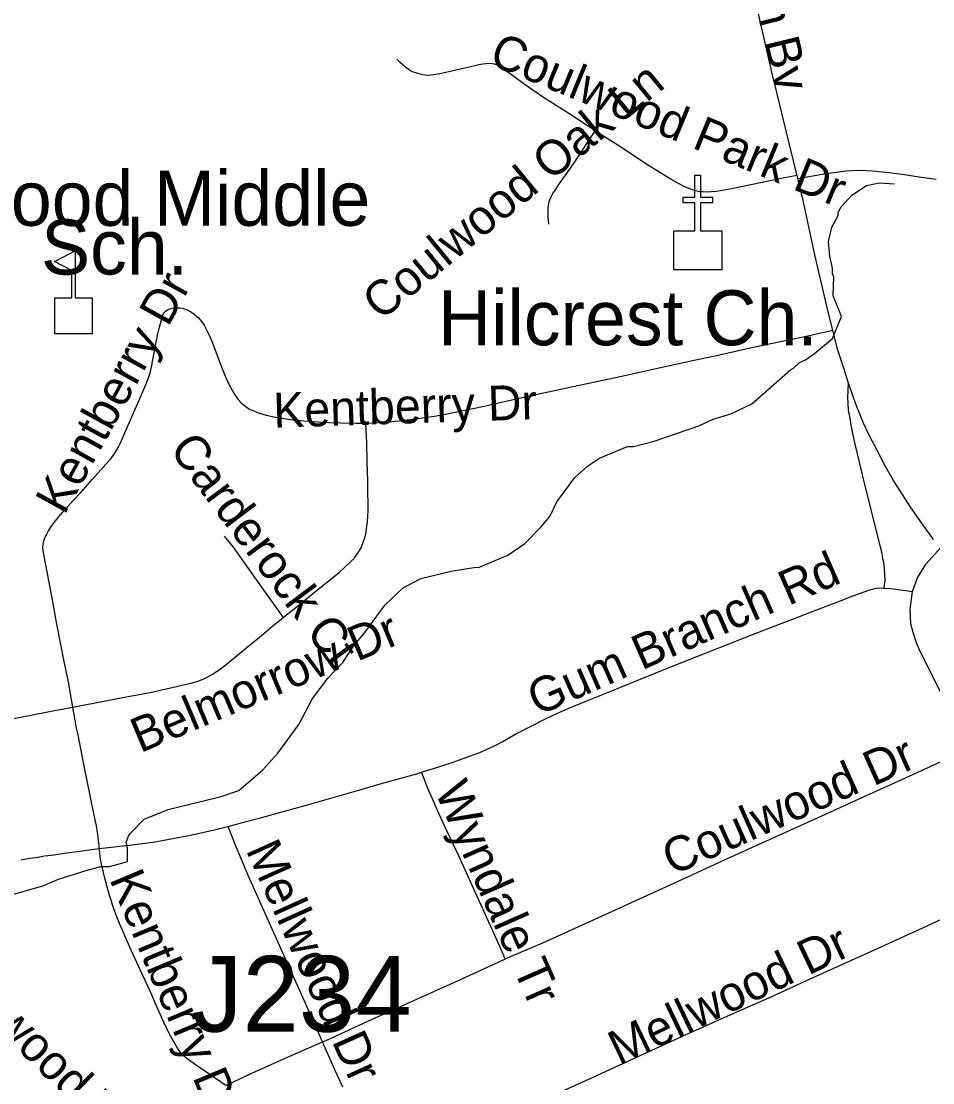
# Model space of a CAD drawing. Extents: x 1383679 to 1536984, y 460658 to 651027.
# Drawn here: x 1419723 to 1422212, y 569279 to 572175 of the extents above; entities that cross this region are included whole.
import ezdxf

# ---------------------------------------------------------------- set-up
doc = ezdxf.new("R2010")
doc.units = 0
for name, color, linetype in [('Exist Cultural Church CELL', 7, 'Continuous'), ('Exist Cultural Church Label', 7, 'Continuous'), ('Exist Cultural Educational Facility Elementary CELL', 7, 'Continuous'), ('Exist Cultural Educational Facility High Label', 7, 'Continuous'), ('Exist Hydrographic Misc Water Feature', 7, 'Continuous'), ('Exist Road Non-System Structure Non-Sys Other Number Label', 7, 'Continuous'), ('Exist Road Non-System Type 51', 7, 'Continuous'), ('Exist Road Non-System Type 51 Label', 7, 'Continuous'), ('Exist Road Secondary Type 51 Attributed', 7, 'Continuous'), ('Exist Road Secondary Type 51 Label', 7, 'Continuous')]:
    doc.layers.add(name, color=color, linetype=linetype)

msp = doc.modelspace()

# ---------------------------------------------------------------- linework, layer by layer
at = {"layer": 'Exist Cultural Church CELL'}
msp.add_lwpolyline([(1421505, 571603), (1421561.9, 571603.1), (1421561.9, 571679.3), (1421529.9, 571679.3), (1421529.9, 571695.2), (1421561.9, 571695.2), (1421561.9, 571755.4), (1421578, 571755.4), (1421578, 571695.2), (1421610, 571695.2), (1421610, 571679.3), (1421578, 571679.3), (1421578, 571603.1), (1421635.6, 571603), (1421635.6, 571496.6), (1421505, 571496.6)], close=True, dxfattribs=at)
at = {"layer": 'Exist Cultural Educational Facility Elementary CELL'}
msp.add_lwpolyline([(1419815.5, 571322.2), (1419815.5, 571420.1), (1419861.5, 571420.1), (1419861.5, 571495.2), (1419814.5, 571519.5), (1419871.1, 571548.7), (1419871.1, 571420.1), (1419917.1, 571420.1), (1419917.1, 571322.2)], close=True, dxfattribs=at)
at = {"layer": 'Exist Hydrographic Misc Water Feature'}
msp.add_lwpolyline([(1419677.5, 569785.9), (1419785.2, 569816.8), (1419825.6, 569833.8), (1419900.3, 569858.1), (1419940.5, 569869.1), (1419964.5, 569868.5), (1420004.7, 569879.6), (1420013.4, 569882), (1420013.2, 569895.4), (1420013.7, 569919.4), (1420010, 569935.4), (1420016.3, 569951.3), (1420020.5, 569959.2), (1420059.4, 569998.2), (1420124.1, 570024.7), (1420268.9, 570059.3), (1420317.2, 570076.2), (1420382.6, 570132.6), (1420423.6, 570177.6), (1420481.4, 570256.3), (1420517.9, 570325), (1420560.2, 570382.3), (1420601.2, 570425.4), (1420632.3, 570472.6), (1420659, 570504), (1420716.8, 570582.5), (1420765.9, 570629.4), (1420814.4, 570654.3), (1420896.9, 570674.3), (1420963.9, 570685.8), (1420971.2, 570684.6), (1421051.9, 570718.6), (1421097.8, 570749.9), (1421141.7, 570794.5), (1421166.4, 570823.9), (1421185.2, 570863.5), (1421234.8, 570930.3), (1421269.4, 570961.4), (1421301.9, 570982.6), (1421378.7, 571014.8), (1421394.7, 571014.4), (1421451, 571029.1), (1421572.7, 571071.3), (1421612.5, 571089.3), (1421660.7, 571104.1), (1421717.3, 571130.8), (1421823.5, 571224.3), (1421831.6, 571228.1), (1421848, 571243.7), (1421864.2, 571251.3), (1421888.6, 571268.7), (1421937.5, 571309.6), (1421962.8, 571369), (1421940, 571425.5), (1421941.3, 571477.4), (1421937.5, 571485.5), (1421937.8, 571501.5), (1421930.5, 571533.6), (1421927.4, 571573.7), (1421936.3, 571613.4), (1421953, 571645.1), (1421953.3, 571653.1), (1421961.6, 571668.9), (1421990.3, 571700.2), (1422031, 571727.2), (1422065.1, 571734.4), (1422107, 571731.4)], dxfattribs=at)
at = {"layer": 'Exist Road Non-System Type 51'}
for points in [[(1421840.8, 571754.5), (1421789.6, 571744), (1421719.5, 571729.5), (1421666.4, 571719), (1421632.4, 571712.4), (1421620.1, 571710.8), (1421606.3, 571709.5), (1421593.4, 571708.9), (1421583.5, 571709.4), (1421574.6, 571709.7), (1421561.6, 571713.4), (1421545.6, 571718.6), (1421531.5, 571725), (1421517.4, 571732.1), (1421496.8, 571744), (1421478.5, 571754.7), (1421428.2, 571786.1), (1421378.3, 571819.5), (1421344.3, 571841.4), (1421315.3, 571859.5), (1421218, 571923.5), (1421148.7, 571967.3), (1421098.9, 572001.8), (1421074.9, 572018.7), (1421052, 572036.2), (1421036.3, 572047.9), (1421026.8, 572053.5), (1421016.4, 572057.7), (1421009.3, 572058.8), (1420999.5, 572059.3), (1420983.4, 572057.5), (1420972.7, 572055.9), (1420942.3, 572048.9), (1420909.9, 572041.4), (1420879, 572034), (1420861.7, 572031), (1420849.6, 572029.1), (1420833.6, 572027.4), (1420819.4, 572028.8), (1420805.7, 572032), (1420791.9, 572037.4), (1420783.6, 572041.8), (1420772.6, 572049.6), (1420757.8, 572062.8), (1420749.1, 572071.7)], [(1421289.5, 571875), (1421271.3, 571848.5), (1421259.8, 571831.1), (1421248.1, 571813.4), (1421229.6, 571785.7), (1421210.7, 571758.3), (1421192.2, 571732.5), (1421183.2, 571719.5), (1421174.5, 571705.6), (1421170.7, 571698.7), (1421165.4, 571686.7), (1421163.1, 571678.7), (1421160.8, 571666.2), (1421160.8, 571654.9), (1421161.2, 571642.2), (1421162.7, 571621.6)], [(1421843.2, 571746.2), (1421919.9, 571759.9), (1421948.1, 571763.6), (1421974.3, 571766.5), (1421991.4, 571767.6), (1422013.6, 571768.7), (1422029.6, 571768.2), (1422046.6, 571766.9), (1422064.3, 571764.7), (1422091.5, 571762.1), (1422134.2, 571756.7), (1422174.8, 571750.8), (1422221.1, 571743.8)], [(1419864.5, 570303.6), (1419852.1, 570372.6), (1419840.2, 570427.7), (1419820.2, 570529.8), (1419806.9, 570606.3), (1419786.4, 570715.6), (1419783.5, 570729.8), (1419782.5, 570740.1), (1419782.9, 570748.3), (1419784.2, 570753.7), (1419785.9, 570760.1), (1419788.8, 570767.4), (1419793, 570775.7), (1419797.9, 570784.3), (1419806.1, 570797.5), (1419816.2, 570810.7), (1419822.4, 570818.7), (1419831, 570829.2), (1419832, 570829.7), (1419840.9, 570840.1), (1419850.6, 570850.8), (1419865.3, 570867.3), (1419885.8, 570889.6), (1419918.1, 570925.5), (1419955.3, 570967.4), (1419966.7, 570980.5), (1419976.9, 570993.6), (1419985.5, 571007.3), (1419990, 571015.3), (1419994, 571025), (1420022, 571087.6), (1420053.9, 571160.6), (1420065.8, 571187.4), (1420073, 571207.1), (1420075, 571215.5), (1420077.9, 571227.8), (1420083.8, 571256.1), (1420090.2, 571290), (1420096.7, 571322.2), (1420101, 571340.7), (1420106, 571360), (1420109.2, 571371.2), (1420113, 571379), (1420117.6, 571384.1), (1420124.4, 571388.7), (1420135.3, 571392.1), (1420146.1, 571393.2), (1420156.4, 571392.7), (1420166.1, 571391), (1420176.1, 571387.8), (1420185.5, 571383.3), (1420195.9, 571375.6), (1420207, 571365.9), (1420215.1, 571356.2), (1420222.5, 571345.4), (1420229.5, 571333.1), (1420236.7, 571318.6), (1420245.6, 571297.2), (1420255.8, 571270.7), (1420268.7, 571236.7), (1420278.4, 571211.4), (1420285, 571196.2), (1420291.2, 571182.7), (1420299.2, 571168), (1420306.8, 571155.6), (1420315.6, 571142.9), (1420323.9, 571133.8), (1420333.6, 571125.6), (1420346.8, 571117), (1420361.7, 571110), (1420374.2, 571105.2), (1420391.9, 571100), (1420413.2, 571095.5), (1420435, 571091.8), (1420464.2, 571087.6), (1420495.1, 571084.5), (1420532.7, 571081.9), (1420565.3, 571080.3), (1420594.6, 571079.5), (1420638.1, 571078.3), (1420664.4, 571078.7)], [(1420664.4, 571078.7), (1420666.3, 571078.7), (1420695.7, 571080.5), (1420716.2, 571081.5), (1420752.8, 571084.9), (1420792, 571089.2), (1420820, 571092.8), (1420856.8, 571098.6), (1420881.6, 571103), (1420929.7, 571112.7), (1420982.8, 571124.2), (1421054.6, 571140.3), (1421136.5, 571158), (1421225.8, 571177.3), (1421358.2, 571205.9), (1421476.3, 571232), (1421547.9, 571247.3), (1421629, 571264.7), (1421721.4, 571285.6), (1421796.3, 571301.2), (1421870.3, 571316.5), (1421938.8, 571331.9)], [(1421981.1, 571190), (1421980, 571167.6), (1421978.8, 571148.8), (1421979.4, 571132.8), (1421981.1, 571114), (1421984, 571096.4), (1421988, 571073.6), (1421996.3, 571032.8), (1422019.9, 570933.5), (1422050.7, 570809.2), (1422067.4, 570745), (1422072.3, 570723.7), (1422074.6, 570708.9), (1422076.9, 570697.5), (1422078.6, 570683.8), (1422079.7, 570663.9), (1422080.3, 570650.6), (1422078, 570628.5)], [(1420438.4, 570547.8), (1420447.4, 570555), (1420477.5, 570578.6), (1420523.8, 570617), (1420551.4, 570639.2), (1420590.9, 570670.9), (1420607.1, 570685.5), (1420621.4, 570698.7), (1420633.7, 570712.1), (1420642.5, 570724), (1420650.9, 570738.6), (1420657.2, 570753.7), (1420662, 570767.8), (1420665.1, 570780.6), (1420666.2, 570790.8), (1420668.2, 570810.1), (1420669.3, 570824), (1420670, 570842.3), (1420670, 570866.5), (1420669.5, 570883.1), (1420669.5, 570904.2), (1420669.1, 570920), (1420668.1, 570972.9), (1420666.7, 571024.7), (1420664.4, 571078.7)], [(1420277.6, 570769.8), (1420302.3, 570739.6), (1420381.4, 570628.2), (1420438.4, 570547.8)], [(1420815.7, 570125.8), (1420848.9, 570136.1), (1420899.4, 570152.6), (1420930, 570163), (1420952.7, 570171.3), (1420974.9, 570179.9), (1420993.6, 570188), (1421015.1, 570197.9), (1421038.4, 570210.1), (1421073.9, 570230.3), (1421102.4, 570245.7), (1421122.9, 570255.5), (1421152.7, 570270.8), (1421185.5, 570286.4), (1421216.4, 570299.5), (1421267.7, 570320.9), (1421321.5, 570342.8), (1421377.6, 570365), (1421454.2, 570396.1), (1421537.4, 570429.5), (1421623.2, 570463.1), (1421697, 570492.6), (1421755.4, 570515.2), (1421827.2, 570543.1), (1421885.3, 570565.3), (1421926, 570581.1), (1421964.3, 570595.4), (1421993.4, 570606.8), (1422014.7, 570614.8), (1422036.8, 570623.1), (1422047.2, 570625.7), (1422057.5, 570628), (1422070.6, 570629.3), (1422078, 570628.5)], [(1422078, 570628.5), (1422098.1, 570627.3), (1422156.3, 570618.9)], [(1419864.5, 570303.6), (1420009.8, 570331.3), (1420075, 570343.7), (1420114.8, 570352.2), (1420143.8, 570359.1), (1420174, 570365.9), (1420190, 570369.9), (1420205.2, 570374.8), (1420219.6, 570380.1), (1420232.9, 570386.3), (1420245.9, 570393.8), (1420256.7, 570400.6), (1420266.3, 570407.4), (1420282.7, 570420.3), (1420303.7, 570436.9), (1420340, 570466.9), (1420374.2, 570494.7), (1420410.4, 570525.3), (1420438.4, 570547.8)], [(1419471.1, 570227.2), (1419517.4, 570236.1), (1419645.7, 570262), (1419828.7, 570296.8), (1419864.5, 570303.6)], [(1419936.6, 569917.7), (1419935.9, 569925.8), (1419934.7, 569938.9), (1419933.6, 569950.3), (1419931.9, 569961.7), (1419928.5, 569979.4), (1419924.5, 569999.3), (1419911, 570066.9), (1419896.3, 570138), (1419878.7, 570227.7), (1419874.7, 570246.4), (1419864.5, 570303.6)], [(1421044.6, 569616.5), (1421146.9, 569660.9), (1421265.4, 569713.9), (1421369.5, 569761.2), (1421546.7, 569842.5), (1421653.5, 569891.5), (1421812.6, 569963.4), (1421909.1, 570007.3), (1422010.5, 570053.6), (1422107.3, 570097.2), (1422191, 570134.9), (1422312.2, 570191.1)], [(1420287.9, 569977.8), (1420333.9, 569990.3), (1420376.6, 570001.8), (1420442.4, 570019.8), (1420494.8, 570034.6), (1420568.4, 570055), (1420632.3, 570073), (1420703.5, 570093.9), (1420803.4, 570122), (1420815.7, 570125.8)], [(1421044.6, 569616.5), (1421026.8, 569657.1), (1420954.8, 569814.7), (1420917.7, 569897.8), (1420903.8, 569927.8), (1420886.5, 569964.2), (1420864.6, 570011.3), (1420841.3, 570063.2), (1420831.2, 570086.4), (1420823.2, 570107.9), (1420815.7, 570125.8)], [(1419936.6, 569917.7), (1419960.7, 569920.9), (1420000.4, 569925.2), (1420025.9, 569928.1), (1420053.3, 569931.5), (1420075, 569933.9), (1420083.7, 569935.2), (1420107.9, 569939.3), (1420142.1, 569945.8), (1420180.6, 569953.6), (1420251.1, 569968.9), (1420287.6, 569977.7), (1420287.9, 569977.8)], [(1420546, 569390.2), (1420516.6, 569457.1), (1420421, 569669.2), (1420343.7, 569842.4), (1420310.3, 569922.1), (1420287.9, 569977.8)], [(1419723.1, 569886.9), (1419746.8, 569891.1), (1419768.8, 569894.5), (1419787, 569897.5), (1419805.1, 569899.6), (1419824.6, 569902.6), (1419840.6, 569904.8), (1419861.5, 569907.7), (1419876.5, 569909.8), (1419936.6, 569917.7)], [(1420075, 569528.4), (1420049.6, 569583.5), (1420023.5, 569640.6), (1420006.6, 569679.4), (1419999.7, 569694.8), (1419991.6, 569713.3), (1419984.2, 569731.7), (1419979.2, 569746), (1419972.7, 569763.9), (1419968.7, 569776.8), (1419965.2, 569788.2), (1419961.8, 569799.6), (1419957.3, 569815.6), (1419952.7, 569833.2), (1419948.9, 569848.8), (1419945.6, 569862.3), (1419942.7, 569875.5), (1419939.7, 569888.9), (1419938.6, 569896.3), (1419937.6, 569904.7), (1419937, 569912.1), (1419936.6, 569917.7)], [(1422489.4, 569839.8), (1422471.5, 569832.8), (1422422.6, 569810.3), (1422366.8, 569784.7), (1422289.5, 569749.7), (1422183.7, 569700.6), (1422071.2, 569649.5), (1421968.4, 569603.2), (1421864.6, 569555.6), (1421816.9, 569533.9), (1421763.1, 569509.8), (1421690.3, 569477.9), (1421616.8, 569445.2), (1421547.8, 569414.3), (1421401.8, 569347.6), (1421281.7, 569291.9), (1421150.6, 569232.9)], [(1420546, 569390.2), (1420567.6, 569399.7), (1420669.6, 569446.6), (1420805.1, 569507.7), (1420912.9, 569555.8), (1421043.9, 569616.1), (1421044.6, 569616.5)], [(1420282, 569271.4), (1420238.2, 569301.2), (1420207.2, 569322.4), (1420183.6, 569338.6), (1420170.1, 569349.2), (1420158.5, 569361.3), (1420149.7, 569373.3), (1420139.1, 569391.8), (1420127.9, 569411.7), (1420106.2, 569458), (1420087.7, 569498.8), (1420075, 569528.5)], [(1420282, 569271.4), (1420343, 569300.1), (1420442.5, 569344.7), (1420546, 569390.2)], [(1420601, 569266.8), (1420580.1, 569312.5), (1420546, 569390.2)]]:
    msp.add_lwpolyline(points, dxfattribs=at)
at = {"layer": 'Exist Road Secondary Type 51 Attributed'}
for points in [[(1422213.6, 570760.6), (1422211.4, 570763.7), (1422185.6, 570799.8), (1422150.1, 570850.9), (1422128.7, 570883.7), (1422104, 570922.2), (1422083.5, 570958.2), (1422068.6, 570986.8), (1422036.4, 571049.3), (1422029.6, 571063.3), (1422022.8, 571078.5), (1422011.7, 571105.2), (1422003.7, 571126.1), (1421991.9, 571158.3), (1421981.1, 571190), (1421968.4, 571228.2), (1421951.7, 571280), (1421938.8, 571331.9), (1421926.3, 571382.5), (1421890, 571537.8), (1421856.7, 571690.2), (1421843.2, 571746.2), (1421809.9, 571883.7), (1421787, 571976.8), (1421773.9, 572028.6), (1421760.4, 572088.1), (1421741.3, 572171.8), (1421728.8, 572228)], [(1425064.8, 566041.2), (1423781.3, 567483.6), (1423692.8, 567581.7), (1423630.5, 567658.4), (1423607.8, 567688.4), (1423563.9, 567749.5), (1423521.8, 567816.1), (1423502.1, 567850.7), (1422805.7, 569206.1), (1422177.3, 570455.8), (1422167.6, 570479), (1422157.8, 570506.8), (1422151.3, 570531.1), (1422149.6, 570570.7), (1422156.3, 570618.9), (1422169.7, 570656.6), (1422193.8, 570694.4), (1422232.9, 570738)]]:
    msp.add_lwpolyline(points, dxfattribs=at)

# ---------------------------------------------------------------- texts
at = {"layer": 'Exist Cultural Church Label'}
msp.add_text('Hilcrest Ch.', height=150, dxfattribs=at).set_placement((1420861.3, 571290.9))
at = {"layer": 'Exist Cultural Educational Facility High Label'}
for s, p in [('Coulwood Middle', (1419137.7, 571616.9)), ('Sch.', (1419777.7, 571483.9))]:
    msp.add_text(s, height=150, dxfattribs=at).set_placement(p)
at = {"layer": 'Exist Road Non-System Structure Non-Sys Other Number Label'}
msp.add_text('J234', height=206.69, dxfattribs=at).set_placement((1420189.5, 569418))
at = {"layer": 'Exist Road Non-System Type 51 Label'}
for s, rotation, p in [('Coulwood Park Dr', 337.6246, (1420996.6, 572059.3)), ('Coulwood Oak Ln', 39.4117, (1420705, 571355.6)), ('Kentberry Dr', 61.1546, (1419841.4, 570825.1)), ('Kentberry Dr', 1.8643, (1420412.8, 571065.9)), ('Carderock Ct', 306.8704, (1420125.3, 571007.2)), ('Gum Branch Rd', 23.7042, (1421132.5, 570278.5)), ('Belmorrow Dr', 22.8748, (1420048.2, 570177.5)), ('Coulwood Dr', 23.9636, (1421500.6, 569843.1)), ('Wyndale Tr', 293.8392, (1420850.7, 570075.9)), ('Mellwood Dr', 294.2281, (1420335.6, 569914)), ('Kentberry Dr', 292.789, (1419962.9, 569834.8)), ('Mellwood Dr', 25.5611, (1421355.8, 569324)), ('Brimwood Tr', 315.282, (1419458.2, 569621.2))]:
    msp.add_text(s, height=95, rotation=rotation, dxfattribs=at).set_placement(p)
at = {"layer": 'Exist Road Secondary Type 51 Label'}
msp.add_text('Bellhaven Bv', height=95, rotation=283.7074, dxfattribs=at).set_placement((1421610.1, 572697.2))

doc.saveas('drawing.dxf')
